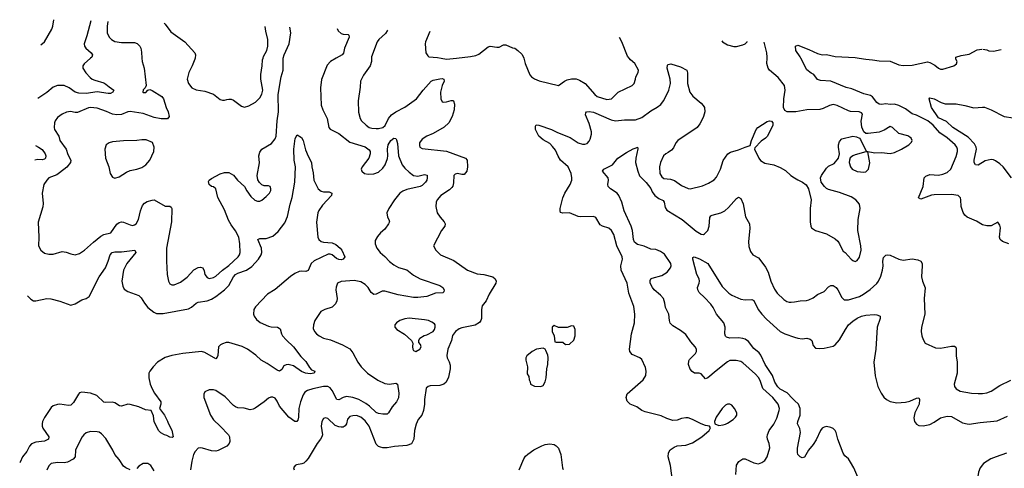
# Model space of a CAD drawing. Header units: inches. Extents: x 1839270 to 1929235, y 762242 to 910350.
# Tile 282 of 362: x 1842944 to 1851909, y 906265 to 910350. Entities that reach past the tile are written whole.
import ezdxf

# ---------------------------------------------------------------- set-up
doc = ezdxf.new("R2010")
doc.units = ezdxf.units.IN
doc.header["$MEASUREMENT"] = 0
for name, color, linetype in [('B8940', 7, 'Continuous'), ('B8941', 7, 'Continuous'), ('B8950', 7, 'Continuous'), ('B8951', 7, 'Continuous')]:
    doc.layers.add(name, color=color, linetype=linetype)

msp = doc.modelspace()

# ---------------------------------------------------------------- linework, layer by layer
at = {"layer": 'B8940', "color": 5}
for points, elevation in [([(1843589.1, 910000), (1843531.1, 909948.9), (1843519.5, 909930), (1843519.6, 909910), (1843546, 909866), (1843585, 909825), (1843604.4, 909810), (1843630, 909798.6), (1843710, 909774.2), (1843730, 909762.9), (1843758, 909738), (1843803, 909710), (1843792.7, 909690), (1843770, 909679.7), (1843750, 909678.9), (1843650, 909693.3), (1843550, 909678.7), (1843482.5, 909682.5), (1843450, 909689.8), (1843394.7, 909730), (1843350, 909749.9), (1843290, 909752.3), (1843250, 909736.2), (1843190, 909686.3), (1843110.5, 909633.5)], 720), ([(1844057.4, 910000), (1844059.6, 909970), (1844076.5, 909910), (1844095.5, 909750), (1844085.5, 909730), (1844067.4, 909712.6), (1844065.4, 909690), (1844070, 909686.4), (1844091.9, 909688.1), (1844110, 909707.3), (1844130, 909714), (1844150, 909706.4), (1844237.6, 909650), (1844253.1, 909630), (1844278.2, 909550), (1844297.6, 909510), (1844306.7, 909470), (1844290, 909446.3), (1844233.4, 909446.6), (1844170, 909460.5), (1844070, 909497.3), (1843950, 909515.2), (1843930, 909512.3), (1843870, 909488.2), (1843830, 909482.5), (1843789.9, 909489.9), (1843734.8, 909514.8), (1843650, 909543.2), (1843590, 909551.3), (1843570, 909546.8), (1843470, 909504.4), (1843450, 909504), (1843407, 909513), (1843370.4, 909509.6), (1843330, 909489.5), (1843290, 909460.9), (1843268, 909430), (1843260.5, 909410), (1843258, 909370), (1843261.6, 909350), (1843301.3, 909290), (1843310.4, 909250), (1843366.7, 909170), (1843382.6, 909122.6), (1843408.9, 909070), (1843407.6, 909050), (1843372.5, 909007.5), (1843305.7, 908954.3), (1843281, 908939), (1843210.4, 908909.6), (1843190, 908889.2), (1843165.5, 908850), (1843148.7, 908771.3), (1843157.2, 908677.2), (1843155.3, 908644.7), (1843113.2, 908506.8), (1843118, 908370), (1843115.5, 908290), (1843136.3, 908250), (1843170, 908223.8), (1843210, 908214.9), (1843250, 908216.4), (1843330, 908238.4), (1843366.8, 908233.2), (1843410, 908217.1), (1843450, 908210.4), (1843490, 908222.4), (1843534.5, 908250), (1843614.9, 908325.1), (1843681.8, 908378.2), (1843710, 908394), (1843773.6, 908410), (1843830, 908487), (1843850, 908503.7), (1843870, 908508.5), (1843890, 908506.7), (1843950, 908481.3), (1843970, 908477.6), (1843990, 908481.3), (1844003.7, 908490), (1844024.7, 908530), (1844042.9, 908610), (1844063.1, 908656.9), (1844081.9, 908678.1), (1844106, 908694), (1844150, 908708.2), (1844170, 908710.1), (1844270, 908651.6), (1844312.2, 908652.2), (1844323.4, 908643.4), (1844330.3, 908630.3), (1844326.3, 908510), (1844282.3, 908270), (1844281.1, 908150), (1844287, 908030), (1844299.1, 907970), (1844310, 907946), (1844330, 907934.8), (1844350, 907936.3), (1844410, 907959.1), (1844470, 908004.9), (1844530, 908072), (1844570, 908094.6), (1844590, 908097.6), (1844610.4, 908090), (1844622.8, 908062.8), (1844630.3, 908030), (1844650, 908003.1), (1844670, 907994.9), (1844710, 908002.3), (1844730, 908014.3), (1844789.7, 908070), (1844848.6, 908111.4), (1844892, 908150), (1844932.2, 908190), (1844945.1, 908210), (1844950.9, 908230), (1844949.8, 908310), (1844938.5, 908370), (1844908.8, 908428.8), (1844870, 908482), (1844845.4, 908525.4), (1844810, 908619.3), (1844749.1, 908730), (1844729.7, 908809.7), (1844710, 908829.4), (1844690, 908832.3), (1844670, 908849.5), (1844664.2, 908875.8), (1844669.4, 908890), (1844690, 908904.9), (1844770, 908947.7), (1844810, 908959.1), (1844850, 908957.3), (1844890, 908933.4), (1844928.9, 908888.9), (1844991.5, 908831.5), (1845012.1, 908792.1), (1845050, 908738.8), (1845086.6, 908706.6), (1845110, 908698), (1845130, 908698), (1845150, 908706.4), (1845190, 908739.1), (1845218, 908770), (1845230, 908794), (1845231.5, 908810), (1845224, 908830), (1845210, 908836.2), (1845170, 908836.9), (1845150, 908845.1), (1845127.2, 908867.2), (1845112.5, 908892.5), (1845106.6, 908930), (1845126.6, 909046.6), (1845120.5, 909110), (1845130, 909144.7), (1845149.3, 909170), (1845238.3, 909221.7), (1845270, 909264), (1845278.9, 909290), (1845287.6, 909430), (1845300.6, 909510), (1845299.1, 909670), (1845326, 909830), (1845342.3, 909890), (1845342.1, 909990), (1845344.6, 910000)], 740), ([(1844541.2, 910000), (1844539.5, 909990), (1844515.8, 909930), (1844484.4, 909870), (1844470.5, 909810), (1844482, 909770), (1844510.4, 909730.4), (1844550, 909710.6), (1844630, 909698), (1844710, 909670.8), (1844770, 909624.7), (1844790, 909616), (1844810, 909616), (1844830, 909624.7), (1844850, 909626), (1844870, 909626), (1844890, 909618.8), (1844963.7, 909563.7), (1844990, 909554.9), (1845030, 909564.9), (1845090, 909599.5), (1845130, 909639.3), (1845150, 909670.8), (1845158.9, 909710), (1845139.7, 909810), (1845139.7, 909850), (1845152.6, 909930), (1845156.1, 909983.9), (1845160.7, 910000)], 760), ([(1845827, 910000), (1845774.8, 909970), (1845743, 909937), (1845693.5, 909806.5), (1845684.7, 909730), (1845690, 909571.3), (1845703.2, 909530), (1845744, 909450), (1845759.3, 909370), (1845772.1, 909352.1), (1845850, 909312.9), (1845950, 909234.9), (1846090, 909191.8), (1846125.7, 909165.7), (1846134.9, 909150), (1846136.4, 909130), (1846124.4, 909090), (1846061.6, 909010), (1846054.9, 908990), (1846060.5, 908970), (1846082.8, 908950), (1846117.2, 908942.8), (1846170, 908946.4), (1846210, 908961.3), (1846250, 908997), (1846271.2, 909028.8), (1846294.4, 909085.6), (1846296.8, 909110), (1846292, 909170), (1846299.2, 909210), (1846323.1, 909250), (1846350.4, 909270.4), (1846368, 909268), (1846375.6, 909255.6), (1846383.1, 909223.1), (1846394.2, 909110), (1846427.3, 909030), (1846450, 908997.8), (1846490, 908960.3), (1846530, 908932.9), (1846570, 908926), (1846630, 908941.6), (1846653.4, 908933.4), (1846655.3, 908910), (1846650.3, 908890), (1846638.9, 908870), (1846610, 908841), (1846590, 908829.8), (1846470, 908803.2), (1846431.4, 908788.6), (1846406.2, 908770), (1846358.2, 908710), (1846304.9, 908630), (1846288.4, 908590), (1846292.4, 908552.4), (1846306.8, 908530), (1846310.8, 908510), (1846302.8, 908490), (1846270, 908444), (1846230.3, 908409.7), (1846202.7, 908377.3), (1846182, 908338), (1846179.5, 908310), (1846196, 908270), (1846227.4, 908230), (1846270, 908192.8), (1846310, 908148.9), (1846350, 908117.4), (1846394.5, 908094.5), (1846470, 908071.5), (1846530, 908024.9), (1846590, 907991.8), (1846770, 907930.3), (1846798.4, 907910), (1846808.2, 907890), (1846807.5, 907872.5), (1846795.6, 907864.4), (1846730, 907861.3), (1846650, 907828.7), (1846570, 907819), (1846530, 907821), (1846390, 907845), (1846270, 907878.1), (1846243.3, 907876.7), (1846190, 907851), (1846170, 907848.4), (1846145.1, 907865.1), (1846116.4, 907910), (1846090, 907938.5), (1846050, 907962.4), (1845990, 907974), (1845870, 907967.6), (1845839.1, 907950), (1845824.6, 907915.4), (1845824.2, 907890), (1845835.8, 907810), (1845832, 907790), (1845818.6, 907761.4), (1845790, 907731.6), (1845722, 907710), (1845687.5, 907692.5), (1845630.6, 907610), (1845618.4, 907570), (1845616.7, 907536.7), (1845630, 907510.8), (1845648, 907490), (1845670.7, 907470), (1845710, 907450.4), (1845773.7, 907433.7), (1845882.8, 907390), (1845950, 907353), (1845976.7, 907316.7), (1846023.1, 907230), (1846052.7, 907190), (1846110.4, 907130), (1846206.1, 907066.1), (1846270, 907036.9), (1846310, 907030.2), (1846370, 907041.6), (1846384.9, 907030), (1846397.6, 906950), (1846393.8, 906906.2), (1846376.5, 906870), (1846335.9, 906824.1), (1846303.8, 906770), (1846290, 906758.7), (1846250, 906757.2), (1846210, 906765.3), (1846190, 906774.4), (1846130.8, 906830.8), (1846096.2, 906856.2), (1846032.1, 906892.1), (1845977.6, 906910), (1845920.4, 906919.6), (1845890.1, 906909.9), (1845850, 906887), (1845832.5, 906892.5), (1845790, 906973.3), (1845770, 906996.8), (1845749.8, 907009.8), (1845710, 907009.1), (1845612.5, 906987.5), (1845565.6, 906974.4), (1845542, 906958), (1845525.7, 906934.3), (1845499.7, 906870), (1845486.8, 906810), (1845482.8, 906730), (1845476.1, 906703.9), (1845467.9, 906692.1), (1845450, 906691.8), (1845394.7, 906730), (1845311.1, 906830), (1845290, 906875.1), (1845270, 906903.7), (1845250, 906914), (1845230, 906914), (1845210, 906903.7), (1845170.4, 906869.6), (1845088.3, 906811.7), (1845070, 906802.7), (1845041.4, 906798.6), (1844988, 906812), (1844930, 906817), (1844910, 906823.7), (1844890, 906836), (1844814.5, 906914.5), (1844730, 906972.7), (1844710, 906979.3), (1844670, 906979.3), (1844630, 906961.2), (1844620.4, 906939.6), (1844622.4, 906910), (1844681.3, 906750), (1844710, 906707), (1844770.5, 906650), (1844844.9, 906570), (1844855.5, 906550), (1844859.1, 906510), (1844850.6, 906490), (1844830, 906467), (1844750, 906426.3), (1844730, 906422.4), (1844690, 906424.7), (1844610, 906449.6), (1844590, 906451.8), (1844570, 906449.5), (1844540.9, 906419.1), (1844527, 906390), (1844510.4, 906330), (1844499.3, 906250)], 740), ([(1846148.5, 910000), (1846146.7, 909970), (1846136.5, 909930), (1846074.5, 909845.5), (1846047, 909790), (1846045.1, 909734.9), (1846027.3, 909612.7), (1846027.9, 909507.9), (1846044.6, 909450), (1846057, 909430), (1846097.6, 909390), (1846127, 909370), (1846150, 909362.3), (1846190, 909359.7), (1846210, 909359.7), (1846250, 909369.3), (1846273, 909387), (1846303.7, 909450), (1846330, 909484.9), (1846370, 909512), (1846450, 909553.8), (1846557.7, 909630), (1846618.5, 909710), (1846690, 909790.2), (1846710, 909799.6), (1846770, 909812.8), (1846790, 909813.4), (1846807.5, 909807.5), (1846810.5, 909790), (1846790.2, 909749.8), (1846774.6, 909690), (1846778, 909630), (1846790, 909602), (1846799.9, 909599.9), (1846830, 909601.3), (1846873.2, 909613.2), (1846890, 909614), (1846894.8, 909610), (1846902, 909582), (1846899.2, 909530), (1846882.8, 909470), (1846852.1, 909410), (1846810, 909370.7), (1846710, 909314), (1846650.7, 909290), (1846610, 909263.7), (1846584.9, 909230), (1846583.7, 909203.7), (1846588.9, 909188.9), (1846610, 909177.1), (1846830, 909154.2), (1847002, 909090), (1847018.4, 909070), (1847022.4, 909010), (1847015.8, 908970), (1846990, 908941.6), (1846970, 908940.5), (1846930.8, 908950.8), (1846910, 908944.2), (1846898, 908930), (1846894.2, 908865.8), (1846886.9, 908833.1), (1846879.2, 908820.8), (1846858.3, 908801.7), (1846779.3, 908750), (1846744.9, 908710), (1846736.4, 908690), (1846732.4, 908650), (1846746, 908590), (1846771.5, 908551.5), (1846810.4, 908510), (1846819.3, 908490), (1846815.5, 908470), (1846784.9, 908430), (1846712, 908290), (1846732, 908250), (1846776, 908210), (1846898.3, 908158.3), (1847022.8, 908070), (1847110, 908035.5), (1847170, 908030.4), (1847251, 908010), (1847274, 907990), (1847282, 907970), (1847279.3, 907950), (1847219.5, 907850), (1847190.3, 907790), (1847155.3, 907744.7), (1847148.8, 907710), (1847148.4, 907630), (1847143.8, 907610), (1847130, 907592.3), (1847090, 907569.6), (1846970, 907545.1), (1846946, 907534), (1846911.3, 907510), (1846886.4, 907473.6), (1846875.5, 907430), (1846841.6, 907350), (1846833.7, 907293.7), (1846837.3, 907270), (1846855.8, 907235.8), (1846864.4, 907204.4), (1846864.9, 907170), (1846850, 907094), (1846826, 907050), (1846806.8, 907030), (1846770, 907019.7), (1846683, 907017), (1846663, 907010), (1846646.6, 906993.4), (1846630.4, 906890), (1846630.5, 906849.5), (1846621.3, 906790), (1846605.3, 906750), (1846573.8, 906710), (1846553.8, 906666.2), (1846539.1, 906610), (1846532.8, 906530), (1846511.2, 906488.8), (1846470, 906472.6), (1846355.6, 906464.4), (1846290, 906451.6), (1846251.8, 906451.8), (1846230, 906457), (1846210, 906463.7), (1846190, 906486), (1846127, 906650), (1846090, 906696.4), (1846050, 906730.8), (1846010, 906745.1), (1845976.9, 906743.1), (1845950, 906735.6), (1845930, 906713.2), (1845919, 906670), (1845909.3, 906650.7), (1845890, 906639.3), (1845870, 906638.5), (1845850, 906641.4), (1845815.9, 906655.9), (1845750, 906718), (1845730, 906725.6), (1845710, 906718), (1845694, 906690), (1845688.9, 906650), (1845700.3, 906570), (1845696, 906550), (1845684.6, 906530), (1845651.8, 906490), (1845570, 906354), (1845550, 906329.4), (1845530, 906312), (1845514.2, 906305.8), (1845463.4, 906296.6), (1845451.3, 906290), (1845436, 906270), (1845442, 906250)], 760), ([(1846782, 910000), (1846830, 909990.3), (1846920.2, 910000)], 780), ([(1847533.4, 910000), (1847547.7, 909950), (1847590, 909846.8), (1847604, 909830), (1847630.3, 909810.3), (1847674.4, 909794.4), (1847850, 909750.6), (1847903.7, 909790), (1847930, 909802.6), (1847970, 909812.9), (1848011.2, 909811.2), (1848040.4, 909800.4), (1848094, 909770), (1848179.6, 909670), (1848201.7, 909650), (1848290, 909623), (1848333.6, 909630), (1848393.2, 909690), (1848521.2, 909750), (1848539.3, 909770), (1848551.9, 909808.1), (1848553.2, 909830), (1848575.1, 909870), (1848578, 909890), (1848546, 909950), (1848505.3, 909985.3), (1848493.7, 910000)], 780), ([(1850000, 909511.3), (1849932.1, 909512.1), (1849910, 909524), (1849899.5, 909550), (1849901.1, 909630), (1849913.5, 909710), (1849907.2, 909750), (1849850, 909822.4), (1849771.1, 909890), (1849758.4, 909910), (1849748.3, 909950), (1849749.6, 910000)], 760), ([(1848887.3, 906150), (1848869.7, 906290), (1848849.7, 906370), (1848853, 906407), (1848868.2, 906431.8), (1848902, 906458), (1848930, 906468.2), (1849010, 906475.3), (1849070, 906497.4), (1849156.2, 906550), (1849221.2, 906610), (1849234.6, 906634.6), (1849226, 906650), (1849190, 906656), (1849150, 906669.5), (1849070, 906709.6), (1849030, 906723.7), (1849010, 906726), (1848970, 906719.3), (1848930, 906703.6), (1848890, 906699.7), (1848837.7, 906717.7), (1848784.2, 906744.2), (1848638, 906778), (1848610, 906790.7), (1848563.5, 906823.5), (1848502.6, 906850), (1848475.8, 906875.8), (1848464.9, 906910), (1848476.9, 906943.1), (1848622.4, 907070), (1848645, 907110), (1848649.8, 907150), (1848641.6, 907181.6), (1848610, 907254.5), (1848590, 907271.3), (1848521.8, 907301.8), (1848498.3, 907330), (1848496, 907350), (1848515.4, 907490), (1848541.3, 907590), (1848544.5, 907670), (1848537.4, 907737.4), (1848490, 907859), (1848475.3, 907950), (1848420.9, 908070), (1848418.2, 908110), (1848432, 908170), (1848429.8, 908190), (1848381.4, 908290), (1848353.5, 908393.5), (1848334.3, 908430), (1848310, 908451.3), (1848250, 908469.7), (1848230, 908482.4), (1848189.7, 908549.7), (1848170, 908558.7), (1848050, 908554), (1848030, 908558), (1847950, 908591.6), (1847890, 908587.3), (1847870, 908595.3), (1847864.5, 908610), (1847865.6, 908630), (1847891.2, 908728.8), (1847907.3, 908770), (1847955.1, 908850), (1847971.3, 908890), (1847972.8, 908910), (1847964.5, 908950), (1847936.8, 909010), (1847869.8, 909070), (1847846.6, 909106.6), (1847821.5, 909161.5), (1847796.4, 909196.4), (1847770, 909222.4), (1847710, 909255.5), (1847670.9, 909290), (1847639.7, 909350), (1847639.5, 909380.5), (1847647.9, 909392.1), (1847670, 909388.5), (1847787.3, 909350), (1847842.5, 909322.5), (1847956.8, 909276.8), (1848030.8, 909230), (1848070, 909218.3), (1848090, 909217.4), (1848110, 909223.1), (1848130, 909244.9), (1848137.4, 909262.6), (1848150.8, 909309.2), (1848150.9, 909329.1), (1848130, 909405.2), (1848094.8, 909485.2), (1848098, 909502), (1848105.2, 909510), (1848130, 909514), (1848170, 909507.1), (1848330, 909439.6), (1848370, 909429), (1848450, 909439.6), (1848550, 909439.1), (1848610, 909459.7), (1848690, 909518.9), (1848750, 909552.6), (1848782.5, 909577.5), (1848806.6, 909610), (1848836.4, 909670), (1848853.5, 909710), (1848869.7, 909770.3), (1848867.1, 909810), (1848839.6, 909910), (1848843.3, 909936.7), (1848850, 909942.8), (1848872.9, 909947.1), (1848961.1, 909921.1), (1849017.3, 909890), (1849026.2, 909866.2), (1849026.3, 909770), (1849047, 909690), (1849073, 909653), (1849150, 909590.6), (1849167.3, 909570), (1849179.1, 909550), (1849181.6, 909510), (1849172, 909470), (1849159.4, 909440.6), (1849138, 909402), (1849111.4, 909368.6), (1848937.3, 909250), (1848919.1, 909230), (1848896, 909184), (1848878.3, 909161.7), (1848850, 909139.5), (1848826.8, 909130), (1848804.9, 909110), (1848779.5, 909050), (1848770.3, 909010), (1848773.7, 908950), (1848790, 908918), (1848810, 908903.7), (1848870, 908896.9), (1848905.1, 908885.1), (1848970, 908841.1), (1849030, 908814.4), (1849050, 908810.4), (1849161.4, 908838.6), (1849217, 908863), (1849267, 908893), (1849290, 908917.3), (1849326.3, 908990), (1849351, 909069), (1849392.7, 909130), (1849414.9, 909145.1), (1849490, 909164.2), (1849550, 909190.6), (1849595.3, 909204.7), (1849606.6, 909250), (1849649.4, 909350), (1849666, 909370), (1849750, 909424), (1849770, 909430.5), (1849790, 909426), (1849802.8, 909410), (1849802, 909390), (1849753.4, 909290), (1849734, 909270), (1849696.1, 909243.9), (1849638, 909182), (1849636, 909170), (1849673.4, 909090), (1849690, 909067.3), (1849730, 909044), (1849810, 909027.7), (1849870, 909004.9), (1849916.1, 908976.1), (1849966, 908930), (1850000, 908909)], 760), ([(1843016.7, 907835), (1843045.3, 907805.3), (1843070, 907790.4), (1843090, 907788.7), (1843190, 907810.3), (1843228.4, 907808.4), (1843310, 907788.2), (1843410, 907750.8), (1843450, 907764), (1843510, 907800.5), (1843550, 907810.5), (1843578, 907830), (1843668.9, 908010), (1843725, 908090), (1843749.8, 908150), (1843767.7, 908210), (1843787.8, 908230), (1843810, 908236.5), (1843870, 908236), (1843991.3, 908250), (1844001.6, 908230), (1843918.8, 908130), (1843888.4, 908070), (1843873.8, 907970), (1843882.5, 907922.5), (1843896.9, 907896.9), (1843930, 907876.4), (1844030, 907838), (1844050, 907818), (1844079.5, 907770), (1844112.4, 907730), (1844166, 907686), (1844190, 907676.1), (1844250, 907676), (1844482.6, 907717.4), (1844510, 907731.8), (1844550, 907767.4), (1844570, 907777.4), (1844650, 907788.7), (1844690, 907805), (1844730, 907828.8), (1844810, 907891.6), (1844849.9, 907930), (1844892, 908008), (1844910, 908030.1), (1844930, 908041.6), (1845010, 908069.4), (1845056.9, 908103.1), (1845119.4, 908170), (1845143.9, 908210), (1845149.9, 908230), (1845147.5, 908270), (1845112.7, 908350), (1845130, 908356.5), (1845190, 908356.3), (1845250, 908378.3), (1845299.2, 908420.8), (1845359.3, 908500.7), (1845382.2, 908557.8), (1845406.4, 908670), (1845425.2, 908730), (1845448.9, 908870), (1845454.6, 909010), (1845443.1, 909070), (1845441.1, 909170), (1845452.3, 909267.7), (1845470, 909302), (1845510, 909278), (1845524.9, 909250), (1845546.6, 909166.6), (1845570, 909106.8), (1845602, 909050), (1845603.8, 909010), (1845616.1, 908956.1), (1845621.3, 908890), (1845662.6, 908810), (1845690, 908788.9), (1845710, 908783.6), (1845762, 908782), (1845787.3, 908770), (1845783.8, 908750), (1845700, 908660), (1845667.7, 908612.3), (1845658.6, 908590), (1845646.9, 908506.9), (1845657.7, 908370), (1845668.9, 908348.9), (1845690.8, 908330.8), (1845710, 908324.6), (1845790, 908318), (1845823.7, 908303.7), (1845861.6, 908270), (1845877.1, 908250), (1845906, 908190), (1845890.6, 908169.4), (1845875.2, 908164.8), (1845850, 908166), (1845830, 908176.2), (1845790, 908209.7), (1845770, 908216.1), (1845754.2, 908214.2), (1845626.9, 908153.1), (1845599.5, 908130), (1845570, 908067.8), (1845550, 908057.7), (1845510, 908060.7), (1845490, 908056.8), (1845450, 908039.4), (1845410, 908012.7), (1845270, 907892.1), (1845200.2, 907850), (1845090, 907735.4), (1845075.6, 907710), (1845071.7, 907670), (1845080.3, 907650), (1845101.2, 907621.2), (1845132.8, 907592.8), (1845210, 907560.2), (1845234, 907554), (1845290.2, 907550.2), (1845316.4, 907536.4), (1845328, 907490), (1845338.5, 907470), (1845370, 907434.3), (1845438.9, 907370), (1845503.8, 907283.8), (1845550, 907237.1), (1845583.9, 907183.9), (1845602.8, 907162.8), (1845631, 907150), (1845624.7, 907130), (1845590, 907124), (1845548, 907132), (1845510, 907147), (1845436.8, 907196.8), (1845390, 907209), (1845370, 907207.6), (1845350, 907197.4), (1845330, 907165.2), (1845310, 907149.5), (1845290, 907157.6), (1845198.7, 907218.7), (1845142.6, 907250), (1845095.4, 907295.4), (1845018.9, 907350), (1844970, 907373), (1844850, 907410.9), (1844824, 907410), (1844790, 907398.6), (1844771.5, 907388.5), (1844755.5, 907370), (1844747.5, 907292.5), (1844742.4, 907277.6), (1844730, 907262.4), (1844630, 907319.9), (1844601.2, 907330), (1844430, 907311.6), (1844330, 907291.7), (1844270, 907273.6), (1844198.1, 907230), (1844158.4, 907190), (1844127.9, 907150), (1844120.2, 907130), (1844121.6, 907090), (1844133.7, 907030), (1844149.3, 906990), (1844172.8, 906950), (1844229.2, 906870), (1844230.2, 906849.8), (1844218.8, 906810), (1844262, 906750), (1844290, 906694), (1844294.8, 906674.8), (1844330, 906611.3), (1844342, 906550), (1844334, 906546), (1844310, 906549.4), (1844284.1, 906564.1), (1844262, 906570), (1844230, 906586.6), (1844210, 906605.2), (1844170, 906688), (1844163.2, 906743.2), (1844142, 906790), (1844090, 906798.5), (1844030, 906824), (1843950, 906846.3), (1843930, 906849.8), (1843870, 906832.1), (1843853.5, 906833.5), (1843810, 906861.3), (1843790, 906868), (1843730, 906863.6), (1843710, 906867.8), (1843646.7, 906926.7), (1843589.8, 906949.8), (1843510, 906957.4), (1843490, 906951.5), (1843478.7, 906941.3), (1843435.3, 906864.7), (1843410, 906839.7), (1843390, 906836.4), (1843310, 906848.3), (1843290, 906846.9), (1843250, 906834.7), (1843230, 906818), (1843170, 906727.8), (1843153, 906690), (1843149.2, 906669.2), (1843148.3, 906650), (1843154.7, 906630), (1843208.9, 906550), (1843205.3, 906530), (1843170, 906512.3), (1843090, 906502.6), (1843052.2, 906487.8), (1843034.9, 906465.1), (1843010, 906418), (1842971.3, 906370), (1842950, 906319.3), (1842944.3, 906314.9)], 720), ([(1843088.1, 909204.1), (1843117, 909190), (1843148.6, 909168.6), (1843176.9, 909130), (1843182.8, 909110), (1843178.9, 909090), (1843170, 909079.7), (1843150, 909073.3), (1843110, 909075.8), (1843081.2, 909071.5)], 720), ([(1849464.5, 906210), (1849470, 906292), (1849492.5, 906327.5), (1849529.3, 906350.7), (1849550, 906350.8), (1849630, 906314.8), (1849670, 906306.8), (1849703.2, 906316.8), (1849730, 906336), (1849751.7, 906368.3), (1849774, 906450), (1849767, 906490), (1849751.8, 906530), (1849749.6, 906550), (1849754, 906570), (1849769.6, 906610), (1849810, 906667.7), (1849837.6, 906722.4), (1849860.4, 906790), (1849861.7, 906810), (1849849.7, 906850), (1849802, 906910), (1849712.1, 906992.1), (1849685.6, 907065.6), (1849670, 907092.8), (1849643.3, 907123.3), (1849530, 907224.7), (1849510, 907236.9), (1849467.5, 907247.5), (1849410, 907245.3), (1849390, 907235.3), (1849286.1, 907153.9), (1849210, 907087.8), (1849190, 907080.9), (1849150, 907125.7), (1849130, 907131.6), (1849090, 907131.4), (1849066.9, 907146.9), (1849048.2, 907168.2), (1849034.7, 907210), (1849035.7, 907244.3), (1849043.2, 907256.8), (1849098.7, 907310), (1849107.8, 907330), (1849106, 907350), (1849095.6, 907370), (1849056.6, 907416.6), (1849010, 907484.5), (1848960.8, 907520.8), (1848890, 907560.9), (1848866.3, 907586.3), (1848859.5, 907610), (1848854, 907670), (1848824.2, 907730), (1848818.9, 907770), (1848806, 907810), (1848780.2, 907840.2), (1848720.3, 907890), (1848705, 907910), (1848686.4, 907950), (1848684.9, 907975.1), (1848691.8, 907990), (1848702.4, 907997.6), (1848790, 908020.7), (1848840.5, 908050), (1848870.9, 908090), (1848875.1, 908110), (1848871.9, 908130), (1848814.1, 908214.1), (1848779, 908239), (1848736.1, 908256.1), (1848690, 908262), (1848630, 908287.4), (1848570, 908302.7), (1848543.5, 908323.5), (1848532.8, 908350), (1848523.5, 908430), (1848512.4, 908470), (1848448.4, 908610), (1848426, 908690), (1848398.7, 908750), (1848384.5, 908770), (1848322.7, 908810), (1848302.7, 908830), (1848298, 908850), (1848305.1, 908890), (1848302, 908910), (1848252, 908970), (1848262.7, 908990), (1848342, 909030), (1848389.3, 909090), (1848470, 909142), (1848530, 909174.4), (1848558, 909182), (1848570.4, 909190.4), (1848572.8, 909172.8), (1848554.7, 909090), (1848552.6, 909050), (1848571.4, 908970), (1848589.2, 908929.2), (1848650, 908867.4), (1848690, 908813.1), (1848703.1, 908783.1), (1848728, 908748), (1848763.2, 908723.2), (1848803.9, 908703.9), (1848812.6, 908690), (1848821.5, 908641.5), (1848835.8, 908615.8), (1848975.3, 908530), (1849104.7, 908424.7), (1849150, 908395.8), (1849170, 908394), (1849180, 908400), (1849209.1, 908430.9), (1849223.1, 908470), (1849227.1, 908550), (1849237, 908563), (1849248.8, 908571.2), (1849327.2, 908592.8), (1849364.2, 908610), (1849399.1, 908640.9), (1849470, 908722), (1849490, 908733.4), (1849510, 908722.8), (1849532.3, 908672.3), (1849554, 908554), (1849590.3, 908490), (1849591.8, 908450), (1849579.3, 908330), (1849583.8, 908283.8), (1849598.5, 908238.5), (1849621, 908210), (1849670, 908180.7), (1849703.2, 908143.2), (1849735.5, 908095.5), (1849758, 908050), (1849783.8, 907970), (1849817.6, 907897.6), (1849840.6, 907860.6), (1849901.7, 907801.7), (1849930, 907784.7), (1849950, 907778.6), (1849970, 907777.2), (1850000, 907782.1)], 740), ([(1850000, 906882.3), (1849980.4, 906900.4), (1849933.7, 906953.7), (1849870, 906987.1), (1849848.2, 907008.2), (1849819.9, 907050), (1849799.6, 907110), (1849731.1, 907210), (1849693.9, 907293.9), (1849676.1, 907316.1), (1849630, 907356.8), (1849578.8, 907418.8), (1849550, 907439.8), (1849530, 907446.2), (1849490, 907454.5), (1849410, 907451.3), (1849380.5, 907460.5), (1849369.7, 907469.7), (1849365.6, 907490), (1849366.9, 907550), (1849354.7, 907590), (1849289.6, 907670), (1849259.6, 907730), (1849238.5, 907758.5), (1849181.1, 907821.1), (1849130, 907867.3), (1849117.6, 907890), (1849116.2, 907910), (1849132.3, 907950), (1849135.1, 907970), (1849131.8, 907991.8), (1849109.7, 908029.7), (1849072.7, 908170), (1849074.6, 908185.4), (1849086, 908190), (1849133.8, 908173.8), (1849210, 908130.8), (1849341.2, 907921.2), (1849400.5, 907860.5), (1849430, 907840.8), (1849510, 907804.4), (1849550, 907798.5), (1849610, 907802.4), (1849630, 907792.7), (1849669, 907710), (1849700.3, 907670), (1849744.2, 907624.2), (1849870, 907511.7), (1849910, 907489), (1850000, 907459)], 720), ([(1843949.6, 906249.6), (1843910, 906269.3), (1843890, 906283.7), (1843850, 906346), (1843811.8, 906390), (1843793, 906430), (1843730, 906536.2), (1843690, 906579.5), (1843667.1, 906592.9), (1843650, 906598), (1843590, 906600.9), (1843550, 906589.3), (1843528.9, 906571.1), (1843513.4, 906550), (1843470.4, 906470), (1843452.7, 906430), (1843448.2, 906370), (1843431.5, 906348.5), (1843378.3, 906321.7), (1843350, 906313.6), (1843290, 906317.6), (1843230, 906309), (1843210, 906288.7), (1843190, 906248)], 740), ([(1847493.6, 906250), (1847535.4, 906350), (1847550, 906374), (1847570, 906394.9), (1847626.9, 906433.1), (1847699.3, 906470), (1847730, 906482.6), (1847770, 906488.7), (1847810, 906480.3), (1847830, 906468.5), (1847850, 906447.7), (1847870.3, 906390), (1847886, 906270), (1847893.2, 906253.2)], 760), ([(1844170, 906242.7), (1844137.2, 906290), (1844110, 906309), (1844070, 906309), (1844030, 906284), (1844010, 906262.7)], 740)]:
    msp.add_lwpolyline(points, dxfattribs=dict(at, elevation=elevation))
for points, elevation in [([(1844056.5, 909256.5), (1844010, 909249.4), (1843890, 909247.3), (1843790, 909238), (1843758, 909230), (1843731, 909210), (1843719.1, 909170), (1843724.9, 909090), (1843756.3, 909010), (1843767.3, 908950), (1843790, 908916), (1843810, 908907.3), (1843850, 908918.8), (1843918, 908962), (1843950, 908976.3), (1844011.9, 908988.1), (1844056.6, 909003.4), (1844094, 909030), (1844130, 909071.3), (1844166, 909150), (1844169.2, 909190), (1844152.1, 909232.1), (1844094.8, 909254.8)], 760), ([(1846490, 907632.3), (1846450, 907626.6), (1846404.7, 907610), (1846376, 907590), (1846361, 907570), (1846361, 907550), (1846378, 907530), (1846446.6, 907486.6), (1846512, 907430), (1846525.4, 907405.4), (1846520.7, 907370), (1846524, 907350), (1846530, 907338), (1846550, 907327.7), (1846588.7, 907350), (1846599, 907370), (1846593.6, 907393.6), (1846578, 907410), (1846578, 907430), (1846588, 907450), (1846626, 907474), (1846650, 907481), (1846708, 907510), (1846722, 907530), (1846728.7, 907550), (1846728, 907570), (1846720.4, 907580.4), (1846696.5, 907596.5), (1846668, 907610), (1846630, 907618)], 760), ([(1847810, 907566), (1847794, 907550), (1847794, 907510), (1847811.6, 907471.6), (1847818, 907418), (1847830, 907414), (1847890, 907414), (1847912.7, 907392.7), (1847950, 907394), (1847988.4, 907431.6), (1848002, 907470), (1848002, 907530), (1847990, 907558), (1847970, 907562), (1847930, 907548.7), (1847850, 907548)], 780), ([(1847710, 907358), (1847650, 907349), (1847610, 907329), (1847562.8, 907290), (1847554, 907270), (1847554, 907250), (1847566.8, 907190), (1847564.7, 907124.7), (1847579.6, 907099.6), (1847582, 907070), (1847591.6, 907051.6), (1847594, 907030), (1847631.6, 907011.6), (1847690, 907011.3), (1847710, 907018), (1847730, 907052), (1847739.3, 907090), (1847745.2, 907170), (1847753.2, 907210), (1847755.3, 907275.3), (1847754.6, 907294.6), (1847736.4, 907336.4), (1847728.4, 907348.4)], 780), ([(1849390, 906849.3), (1849370, 906839.3), (1849339.1, 906810), (1849286.8, 906730), (1849271.6, 906691.6), (1849274, 906670), (1849310, 906656), (1849350, 906660.5), (1849370, 906668), (1849390, 906675.5), (1849441.2, 906710), (1849462.7, 906730), (1849474, 906750), (1849475.3, 906770), (1849454, 906810), (1849430, 906839), (1849410, 906849.2)], 760)]:
    msp.add_lwpolyline(points, close=True, dxfattribs=dict(at, elevation=elevation))
at = {"layer": 'B8941', "color": 5}
for points, elevation in [([(1843136, 910121.3), (1843171.1, 910148.9), (1843236.5, 910263.5), (1843246.4, 910290), (1843256.5, 910350.4)], 720), ([(1843592.2, 910339.8), (1843556.2, 910203.8), (1843530.2, 910130), (1843533.1, 910110), (1843547, 910090), (1843594.9, 910050), (1843606, 910030), (1843600.4, 910010), (1843589.1, 910000)], 720), ([(1843745.8, 910334.9), (1843740.2, 910290), (1843741.5, 910230), (1843759.5, 910190), (1843779.5, 910170), (1843810, 910152.6), (1843870, 910142.7), (1843990, 910143.2), (1844013.5, 910133.5), (1844037.6, 910110), (1844047.4, 910090), (1844053.5, 910053.5), (1844057.4, 910000)], 740), ([(1844260.8, 910318.7), (1844270.3, 910310), (1844320, 910240), (1844448.2, 910148.2), (1844540.4, 910050), (1844546.4, 910030), (1844541.2, 910000)], 760), ([(1845160.7, 910000), (1845165.1, 910014.9), (1845195.6, 910070), (1845205.1, 910110), (1845204.5, 910170), (1845184.7, 910244.7), (1845178, 910289.7)], 760), ([(1845344.6, 910000), (1845351.9, 910030), (1845397, 910130), (1845413.2, 910230), (1845403.7, 910282.5)], 740), ([(1845836, 910268.9), (1845844.9, 910250), (1845870, 910225.5), (1845890, 910218.4), (1845934.2, 910214.2), (1845941, 910210), (1845943.8, 910190), (1845902.6, 910090), (1845893.7, 910046.3), (1845879.1, 910030), (1845827, 910000)], 740), ([(1846292, 910254.5), (1846290.2, 910250), (1846275.1, 910224.9), (1846214.6, 910170), (1846200.3, 910150), (1846149.1, 910010.9), (1846148.5, 910000)], 760), ([(1846679.4, 910242.2), (1846639.3, 910150), (1846635.5, 910130), (1846641, 910050), (1846659.8, 910019.8), (1846670.9, 910010.9), (1846750, 910006.5), (1846782, 910000)], 780), ([(1848493.7, 910000), (1848478.9, 910018.9), (1848427.6, 910150), (1848406.5, 910187.6)], 780), ([(1849337.8, 910158.2), (1849344.7, 910150), (1849390, 910121), (1849447.3, 910107.3), (1849470, 910107.7), (1849530, 910120.3), (1849550, 910130.4), (1849567.8, 910150), (1849568.1, 910150.9)], 780), ([(1849749.6, 910000), (1849749.9, 910010.1), (1849745.8, 910050), (1849721.7, 910146.1)], 760), ([(1846920.2, 910000), (1847050, 910014), (1847096.1, 910023.9), (1847124.2, 910035.8), (1847210, 910103), (1847228.7, 910110), (1847290, 910098.8), (1847310, 910101), (1847350, 910122.8), (1847370, 910120.7), (1847430, 910094.8), (1847451.3, 910090), (1847481, 910070), (1847515.2, 910035.2), (1847530.4, 910010.4), (1847533.4, 910000)], 780)]:
    msp.add_lwpolyline(points, dxfattribs=dict(at, elevation=elevation))
at = {"layer": 'B8950', "color": 5}
for points, elevation in [([(1851950, 908308.6), (1851892.7, 908330), (1851871.6, 908350), (1851864.2, 908370), (1851874.2, 908454.2), (1851870, 908478), (1851850, 908506), (1851790, 908474), (1851750, 908472.7), (1851710, 908480.7), (1851655.6, 908515.6), (1851570, 908552.4), (1851549.8, 908569.8), (1851533.5, 908593.5), (1851517.2, 908650), (1851515.1, 908710), (1851510, 908729), (1851490, 908749.5), (1851430, 908759.7), (1851270, 908755), (1851248, 908752), (1851150, 908717), (1851129.5, 908729.5), (1851169.7, 908830), (1851180.7, 908910), (1851194.9, 908925.1), (1851230, 908940.8), (1851310, 908934.3), (1851350, 908942.6), (1851390, 908959.7), (1851421.4, 908990), (1851470, 909104), (1851482, 909150), (1851483.5, 909170), (1851478.4, 909190), (1851463.5, 909210), (1851390, 909274.6), (1851321.4, 909321.4), (1851260.7, 909390), (1851212.2, 909430), (1851110, 909480.8), (1851070, 909494.2), (1851010, 909539.3), (1850950, 909569.8), (1850910, 909581.5), (1850870, 909578.2), (1850830, 909584.7), (1850790, 909576.8), (1850770, 909581.4), (1850750, 909595.4), (1850710, 909647.2), (1850690, 909659.2), (1850630, 909674.8), (1850520.6, 909720.6), (1850470, 909733.6), (1850330, 909790.9), (1850235.8, 909795.8), (1850210, 909805.1), (1850176, 909850), (1850150, 909863.6), (1850110, 909895.1), (1850056.7, 910000)], 740), ([(1850589.1, 910000), (1850650, 909990.2), (1850710, 909986.2), (1850770, 909974.2), (1850870, 909971.5), (1850950, 909939.6), (1850990, 909932.8), (1851070, 909937.3), (1851210, 909966), (1851230, 909962), (1851277.6, 909937.6), (1851310, 909908), (1851330, 909899.3), (1851350, 909899.3), (1851448.7, 909930), (1851473.1, 909946.9), (1851479.3, 909970), (1851469.3, 909990), (1851469, 910000)], 740), ([(1851973.5, 908910), (1851898.8, 909010), (1851870, 909037.4), (1851830, 909066.2), (1851810, 909074.3), (1851790, 909075.8), (1851735.1, 909064.9), (1851670, 909026.9), (1851647.2, 909027.2), (1851635.8, 909050), (1851635.6, 909070), (1851655.5, 909170), (1851652.5, 909190), (1851638.7, 909218.7), (1851579.2, 909279.2), (1851441, 909370), (1851383.9, 909423.9), (1851310, 909458), (1851247.1, 909550), (1851225.2, 909630), (1851230, 909638), (1851269.5, 909630.5), (1851335.6, 909595.6), (1851370, 909584.9), (1851470, 909583.7), (1851550, 909570.4), (1851631.8, 909548.2), (1851710, 909554.9), (1851730, 909552.4), (1851790, 909530.3), (1851906.8, 909470), (1851990, 909458)], 720), ([(1850000, 908909), (1850030, 908890.5), (1850071.9, 908871.9), (1850106.4, 908846.4), (1850127.7, 908810), (1850150.6, 908710.6), (1850142, 908630), (1850140.7, 908510), (1850146.8, 908470), (1850154.4, 908454.4), (1850190, 908431), (1850290, 908399.1), (1850370, 908354.9), (1850393.6, 908333.6), (1850410, 908310.6), (1850426, 908270), (1850443.4, 908243.4), (1850460.5, 908230), (1850514, 908170), (1850530, 908156.3), (1850550, 908148), (1850570, 908157.3), (1850592.1, 908187.9), (1850604.7, 908250), (1850603.5, 908290), (1850577.2, 908430), (1850578, 908530), (1850598.4, 908630), (1850592, 908670), (1850557, 908710), (1850515.8, 908735.8), (1850410, 908777.4), (1850310, 908804.2), (1850290, 908814.5), (1850272.3, 908830), (1850242, 908870), (1850236.2, 908910), (1850243.6, 908930), (1850290, 908999.1), (1850310, 909015.5), (1850359.3, 909040.7), (1850399.5, 909090), (1850409.6, 909130), (1850399.5, 909190), (1850400.9, 909210), (1850410, 909242), (1850430, 909264.7), (1850530, 909290.8), (1850563.5, 909283.5), (1850590, 909271.3), (1850599.8, 909259.8), (1850652, 909152), (1850730, 909139.1), (1850790, 909140.5), (1850870, 909130.4), (1850910, 909139.5), (1850972.7, 909170), (1851039, 909210), (1851065.6, 909234.4), (1851069.2, 909250), (1851061.2, 909270), (1851050, 909281.2), (1851030, 909292), (1850950, 909314.5), (1850890, 909369), (1850870, 909377.2), (1850815.2, 909344.8), (1850770, 909326.6), (1850670, 909314), (1850650, 909315.3), (1850629.1, 909329.1), (1850612.5, 909372.5), (1850605.6, 909425.6), (1850619, 909490), (1850610, 909502), (1850587.5, 909512.5), (1850510, 909515.1), (1850490, 909520.9), (1850388, 909570), (1850350, 909578.4), (1850318, 909570), (1850259.2, 909540.8), (1850230, 909533.3), (1850110, 909529.7), (1850010, 909511.2), (1850000, 909511.3)], 760), ([(1850000, 907782.1), (1850050, 907790.2), (1850106.9, 907793.1), (1850130, 907799.5), (1850170, 907818.4), (1850210, 907846.4), (1850270, 907874.9), (1850310, 907917.3), (1850330, 907930.4), (1850350, 907928.4), (1850379.3, 907910), (1850394.6, 907890), (1850430, 907819.1), (1850450, 907800.4), (1850490, 907798), (1850590, 907830.3), (1850627, 907850), (1850687.6, 907892.4), (1850750, 907948.4), (1850764.7, 907970), (1850784.7, 908015.3), (1850800.9, 908070), (1850805.6, 908110), (1850803.9, 908150), (1850810, 908186), (1850811.2, 908188.8), (1850830, 908206), (1850850, 908210.4), (1850870, 908204.9), (1850950, 908170.4), (1850990, 908159.5), (1851070, 908171.5), (1851122.9, 908162.9), (1851150.4, 908150.4), (1851160.7, 908130), (1851162, 908110), (1851156.3, 908010), (1851164.9, 907970), (1851187.5, 907907.5), (1851180.4, 907810), (1851184.9, 907670), (1851156.4, 907550), (1851153, 907510), (1851159.1, 907470), (1851170, 907438), (1851190, 907406), (1851282.5, 907362.5), (1851330, 907360.5), (1851430, 907378), (1851456.2, 907376.2), (1851468.4, 907368.4), (1851472.1, 907352.1), (1851471.4, 907290), (1851479.6, 907230), (1851481.5, 907130), (1851453, 907030), (1851456.3, 907010), (1851470.7, 906990), (1851507.3, 906967.3), (1851610, 906950.3), (1851670, 906945.7), (1851710, 906944.9), (1851750, 906951.7), (1851790, 906967.4), (1851870, 907018), (1851970, 907066.7)], 740), ([(1850000, 907459), (1850030, 907448.9), (1850070, 907444.2), (1850110.4, 907450.4), (1850142.4, 907442.4), (1850155.5, 907430), (1850170, 907384.7), (1850190, 907358.8), (1850230, 907354.9), (1850270, 907359.5), (1850350, 907378.4), (1850369.7, 907390.3), (1850410, 907434.9), (1850463.5, 907530), (1850492.1, 907570), (1850530, 907606), (1850570, 907631), (1850609.9, 907650.1), (1850650, 907660.6), (1850724.1, 907664.1), (1850750, 907662), (1850774, 907654), (1850778, 907650), (1850778.8, 907630), (1850750.4, 907549.6), (1850739.6, 907350), (1850720.7, 907230), (1850732.5, 907107.5), (1850757.6, 907010), (1850789, 906950), (1850813.7, 906913.7), (1850835.5, 906890), (1850870, 906873.1), (1850930, 906862), (1851010, 906866.3), (1851050, 906876.9), (1851110, 906904.4), (1851130, 906906.8), (1851137.6, 906890), (1851133.6, 906850), (1851096.1, 906770), (1851084.4, 906724.4), (1851090.6, 906690), (1851110, 906667.3), (1851130, 906655.5), (1851170, 906650.4), (1851230, 906664.9), (1851270, 906684.9), (1851330, 906724), (1851390, 906738.8), (1851430, 906735.9), (1851530, 906678), (1851570, 906669.1), (1851590, 906668), (1851690, 906682.8), (1851843.6, 906696.4), (1851939.6, 906740.4)], 720), ([(1850601.9, 906121.9), (1850538.9, 906270), (1850510, 906321.4), (1850490, 906349.8), (1850458, 906378), (1850441.5, 906401.5), (1850392.5, 906530), (1850377.8, 906590), (1850368.9, 906610), (1850350, 906628), (1850330, 906638), (1850290, 906644.1), (1850270, 906640.2), (1850251.6, 906630), (1850235.5, 906610), (1850197.2, 906522.8), (1850170, 906482.6), (1850125.3, 906430), (1850090, 906365.2), (1850070, 906360.9), (1850050, 906369.6), (1850030, 906389.4), (1850025.1, 906410), (1850027.4, 906447.4), (1850054.2, 906590), (1850046.4, 906626.4), (1850025.8, 906670), (1850028.1, 906690), (1850049.8, 906750), (1850051.5, 906768.5), (1850049.9, 906810), (1850035, 906850), (1850000, 906882.3)], 720), ([(1851930, 906402.4), (1851835.5, 906370), (1851786, 906350), (1851719.1, 906310), (1851690.5, 906270), (1851673, 906230), (1851668.2, 906190), (1851673.4, 906150), (1851680.7, 906130), (1851724.9, 906070), (1851752.8, 906052.8), (1851796.7, 906036.7), (1851850, 906007.9), (1851998, 905850)], 720)]:
    msp.add_lwpolyline(points, dxfattribs=dict(at, elevation=elevation))
at = {"layer": 'B8950', "color": 5, "elevation": 760}
msp.add_lwpolyline([(1850648, 909148), (1850550, 909120.7), (1850528.8, 909111.2), (1850507.3, 909092.7), (1850498.4, 909070), (1850496.4, 909050), (1850508, 909010), (1850524.9, 908990), (1850570, 908968.7), (1850630, 908961.6), (1850650, 908965.5), (1850671.8, 908990), (1850686.3, 909046.3), (1850666, 909146)], close=True, dxfattribs=at)
at = {"layer": 'B8951', "color": 5, "elevation": 740}
for points in [[(1850056.7, 910000), (1850051.1, 910011.1), (1850012.3, 910070), (1850009.2, 910110), (1850030, 910118.8), (1850130, 910080.3), (1850210, 910042), (1850250, 910030.4), (1850290, 910033.7), (1850370, 910014.3), (1850550, 910006.3), (1850589.1, 910000)], [(1851469, 910000), (1851468.7, 910010), (1851516.1, 910023.9), (1851590, 910035.5), (1851663.2, 910076.8), (1851705.9, 910083.4)], [(1851714.8, 910083.1), (1851750, 910076.3), (1851770, 910067.7), (1851810, 910064.9), (1851880.9, 910077.8)]]:
    msp.add_lwpolyline(points, dxfattribs=at)

doc.saveas('drawing.dxf')
